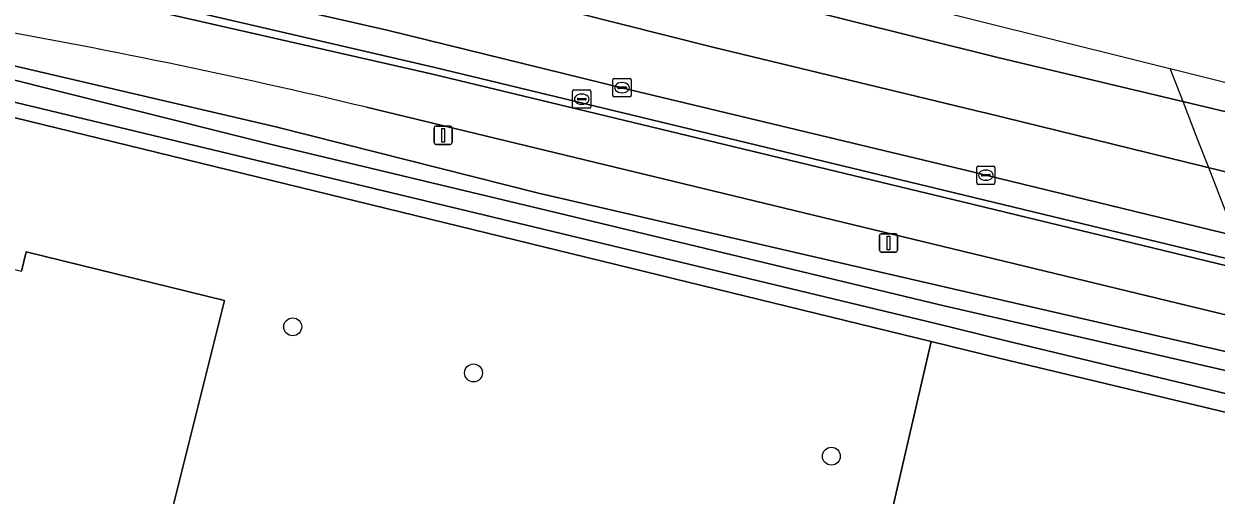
# Model space of a CAD drawing. Extents: x 162803 to 163818, y 381639 to 382475.
# Drawn here: x 163251.9 to 163317, y 382385.2 to 382411 of the extents above; entities that cross this region are included whole.
import ezdxf

# ---------------------------------------------------------------- set-up
doc = ezdxf.new("R2010")
doc.units = 0
for name, color, linetype in [('IMGEO_Berm_groen', 7, 'Continuous'), ('IMGEO_Berm_open', 7, 'Continuous'), ('IMGEO_Boom', 7, 'Continuous'), ('IMGEO_Duiker', 7, 'Continuous'), ('IMGEO_Erf', 7, 'Continuous'), ('IMGEO_Fietspad_gesloten', 7, 'Continuous'), ('IMGEO_Kolk', 7, 'Continuous'), ('IMGEO_Lichtmast', 7, 'Continuous'), ('IMGEO_Loofbos', 7, 'Continuous'), ('IMGEO_Muur', 7, 'Continuous'), ('IMGEO_Oever', 7, 'Continuous'), ('IMGEO_Rijbaan_regionaal_gesloten', 7, 'Continuous'), ('IMGEO_Rioolput', 7, 'Continuous'), ('IMGEO_Waterloop', 7, 'Continuous')]:
    doc.layers.add(name, color=color, linetype=linetype)

msp = doc.modelspace()

# ---------------------------------------------------------------- linework, layer by layer
at = {"layer": 'IMGEO_Berm_groen'}
for points in [[(163189.289, 382412.448), (163215.146, 382413.167), (163220.831, 382412.962), (163230.369, 382412.041), (163235.611, 382411.389), (163238.626, 382410.922), (163248.122, 382409.452), (163265.635, 382405.383), (163279.992, 382401.743), (163302.166, 382396.631), (163317.859, 382393.013), (163318.001, 382393.186), (163320.719, 382392.526), (163323.771, 382391.759), (163323.769, 382391.55), (163406.267, 382371.169), (163498.135, 382348.956)], [(163464.674, 382359.482), (163461.868, 382360.211), (163459.451, 382360.851), (163371.969, 382381.949), (163319.969, 382394.513), (163302.649, 382398.698), (163270.602, 382406.44)]]:
    msp.add_lwpolyline(points, dxfattribs=at)
msp.add_arc((163188.557, 382064.194), 351.943, 76.51908, 80.14441, dxfattribs=at)
at = {"layer": 'IMGEO_Berm_open'}
for points in [[(163256.977, 382412.579), (163256.885, 382412.066), (163259.375, 382411.629), (163259.458, 382412.059), (163274.254, 382408.639), (163303.332, 382401.618), (163318.65, 382397.919), (163388.185, 382381.128), (163388.06, 382380.784), (163390.645, 382380.103), (163390.748, 382380.507), (163460.882, 382363.521)], [(163465.462, 382363.724), (163462.864, 382364.422), (163460.402, 382365.06), (163446.591, 382368.408), (163422.818, 382374.139), (163402.898, 382378.923), (163383.983, 382383.493), (163364.106, 382388.286), (163343.246, 382393.321), (163323.364, 382398.129), (163318.069, 382399.417), (163304.442, 382402.732), (163303.642, 382402.924), (163284.559, 382407.514), (163271.72, 382410.655), (163266.819, 382411.77), (163262.681, 382412.675)]]:
    msp.add_lwpolyline(points, dxfattribs=at)
at = {"layer": 'IMGEO_Boom'}
for centre in [(163266.565, 382394.445), (163276.446, 382391.922), (163296.004, 382387.37)]:
    msp.add_circle(centre, 0.489, dxfattribs=at)
at = {"layer": 'IMGEO_Duiker'}
msp.add_lwpolyline([(163320.719, 382392.526), (163319.969, 382394.513), (163318.815, 382397.493), (163318.65, 382397.919), (163318.069, 382399.417), (163316.609, 382403.186), (163316.058, 382404.609), (163315.245, 382406.709), (163314.526, 382408.565)], dxfattribs=at)
at = {"layer": 'IMGEO_Erf'}
msp.add_lwpolyline([(163251.056, 382376.015), (163253.359, 382375.462), (163255.402, 382384.112), (163256.514, 382383.879), (163259.638, 382383.122), (163262.826, 382395.886), (163251.988, 382398.547), (163251.748, 382397.492)], dxfattribs=at)
at = {"layer": 'IMGEO_Fietspad_gesloten'}
for points in [[(163460.829, 382363.179), (163390.645, 382380.103), (163388.06, 382380.784), (163318.815, 382397.493), (163303.246, 382401.25), (163274.131, 382408.275), (163259.375, 382411.629), (163256.885, 382412.066)], [(163270.602, 382406.44), (163302.649, 382398.698), (163319.969, 382394.513), (163371.969, 382381.949), (163459.451, 382360.851), (163461.868, 382360.211), (163464.674, 382359.482)]]:
    msp.add_lwpolyline(points, dxfattribs=at)
msp.add_arc((163188.557, 382064.194), 351.943, 76.51908, 80.14441, dxfattribs=at)
at = {"layer": 'IMGEO_Kolk'}
for p, q in [((163284.138, 382408.013), (163284.99, 382408.013)), ((163284.063, 382407.087), (163284.063, 382407.939)), ((163284.322, 382407.507), (163284.322, 382407.519)), ((163284.76, 382407.47), (163284.362, 382407.47)), ((163284.365, 382407.556), (163284.763, 382407.556)), ((163284.551, 382407.793), (163284.576, 382407.793)), ((163284.806, 382407.519), (163284.806, 382407.507)), ((163285.064, 382407.939), (163285.064, 382407.087)), ((163284.99, 382407.013), (163284.138, 382407.013)), ((163284.574, 382407.233), (163284.549, 382407.233)), ((163303.946, 382402.305), (163303.946, 382403.157)), ((163304.021, 382403.231), (163304.873, 382403.231)), ((163304.248, 382402.774), (163304.646, 382402.774)), ((163304.434, 382403.011), (163304.459, 382403.011)), ((163304.947, 382403.157), (163304.947, 382402.305)), ((163304.873, 382402.231), (163304.021, 382402.231)), ((163304.205, 382402.725), (163304.205, 382402.737)), ((163304.643, 382402.688), (163304.245, 382402.688)), ((163304.457, 382402.451), (163304.432, 382402.451)), ((163304.689, 382402.737), (163304.689, 382402.725))]:
    msp.add_line(p, q, dxfattribs=at)
for points in [[(163284.138, 382408.013), (163284.99, 382408.013)], [(163284.063, 382407.087), (163284.063, 382407.939)], [(163285.064, 382407.939), (163285.064, 382407.087)], [(163284.99, 382407.013), (163284.138, 382407.013)], [(163303.946, 382402.305), (163303.946, 382403.157)], [(163304.021, 382403.231), (163304.873, 382403.231)], [(163304.947, 382403.157), (163304.947, 382402.305)], [(163304.873, 382402.231), (163304.021, 382402.231)]]:
    msp.add_lwpolyline(points, dxfattribs=at)
for centre, radius, start, end in [((163284.14, 382407.937), 0.0765, 91.55205, 178.44795), ((163284.14, 382407.937), 0.0765, 91.55205, 178.44795), ((163284.988, 382407.937), 0.0765, 1.55205, 88.44795), ((163284.988, 382407.937), 0.0765, 1.55205, 88.44795), ((163284.362, 382407.516), 0.0403, 85.87752, 175.75265), ((163284.359, 382407.506), 0.0366, 178.93798, 274.71019), ((163284.763, 382407.513), 0.043, 264.86636, 352.45326), ((163284.767, 382407.518), 0.0386, 1.73085, 96.63898), ((163284.14, 382407.089), 0.0765, 181.55205, 268.44795), ((163284.14, 382407.089), 0.0765, 181.55205, 268.44795), ((163284.988, 382407.089), 0.0765, 271.55205, 358.44795), ((163284.988, 382407.089), 0.0765, 271.55205, 358.44795), ((163304.023, 382403.155), 0.0765, 91.55205, 178.44795), ((163304.023, 382403.155), 0.0765, 91.55205, 178.44795), ((163304.245, 382402.734), 0.0403, 85.87752, 175.75265), ((163304.65, 382402.736), 0.0386, 1.73085, 96.63898), ((163304.871, 382403.155), 0.0765, 1.55205, 88.44795), ((163304.871, 382403.155), 0.0765, 1.55205, 88.44795), ((163304.023, 382402.307), 0.0765, 181.55205, 268.44795), ((163304.023, 382402.307), 0.0765, 181.55205, 268.44795), ((163304.242, 382402.724), 0.0366, 178.93798, 274.71019), ((163304.646, 382402.731), 0.043, 264.86636, 352.45326), ((163304.871, 382402.307), 0.0765, 271.55205, 358.44795), ((163304.871, 382402.307), 0.0765, 271.55205, 358.44795)]:
    msp.add_arc(centre, radius, start, end, dxfattribs=at)
for centre, major_axis, ratio, start_param, end_param in [((163284.55, 382407.513), (-0.387, 0.002), 0.722429, 4.712389, 7.853982), ((163284.575, 382407.513), (-0.39, 0.002), 0.717154, 1.570796, 4.712389), ((163304.433, 382402.731), (-0.387, 0.002), 0.722429, 4.712389, 7.853982), ((163304.458, 382402.731), (-0.39, 0.002), 0.717154, 1.570796, 4.712389)]:
    msp.add_ellipse(centre, major_axis=major_axis, ratio=ratio, start_param=start_param, end_param=end_param, dxfattribs=at)
at = {"layer": 'IMGEO_Lichtmast'}
for p, q in [((163274.387, 382405.414), (163275.177, 382405.414)), ((163275.177, 382405.414), (163274.387, 382405.414)), ((163274.287, 382404.514), (163274.287, 382405.314)), ((163274.287, 382405.314), (163274.287, 382404.514)), ((163275.277, 382405.314), (163275.277, 382404.514)), ((163275.277, 382404.514), (163275.277, 382405.314)), ((163275.177, 382404.414), (163274.387, 382404.414)), ((163274.387, 382404.414), (163275.177, 382404.414)), ((163298.729, 382399.532), (163299.519, 382399.532)), ((163299.519, 382399.532), (163298.729, 382399.532)), ((163298.629, 382398.632), (163298.629, 382399.432)), ((163298.629, 382399.432), (163298.629, 382398.632)), ((163299.619, 382399.432), (163299.619, 382398.632)), ((163299.619, 382398.632), (163299.619, 382399.432)), ((163299.519, 382398.532), (163298.729, 382398.532)), ((163298.729, 382398.532), (163299.519, 382398.532))]:
    msp.add_line(p, q, dxfattribs=at)
for points in [[(163274.707, 382405.289), (163274.857, 382405.289), (163274.857, 382404.539), (163274.707, 382404.539), (163274.707, 382405.289)], [(163299.049, 382399.407), (163299.199, 382399.407), (163299.199, 382398.657), (163299.049, 382398.657), (163299.049, 382399.407)]]:
    msp.add_lwpolyline(points, dxfattribs=at)
for centre, start, end in [((163274.387, 382405.314), 90, 180), ((163274.387, 382405.314), 90, 180), ((163275.177, 382405.314), 0, 90), ((163275.177, 382405.314), 360, 90), ((163274.387, 382404.514), 180, 270), ((163274.387, 382404.514), 180, 270), ((163275.177, 382404.514), 270, 0), ((163275.177, 382404.514), 270, 0), ((163298.729, 382399.432), 90, 180), ((163298.729, 382399.432), 90, 180), ((163299.519, 382399.432), 0, 90), ((163299.519, 382399.432), 360, 90), ((163298.729, 382398.632), 180, 270), ((163298.729, 382398.632), 180, 270), ((163299.519, 382398.632), 270, 0), ((163299.519, 382398.632), 270, 0)]:
    msp.add_arc(centre, 0.1, start, end, dxfattribs=at)
at = {"layer": 'IMGEO_Loofbos'}
msp.add_lwpolyline([(163299.333, 382384.417), (163301.466, 382393.64), (163246.597, 382407.031), (163238.236, 382408.624), (163232.653, 382409.688), (163221.317, 382410.729), (163219.514, 382410.636), (163238.509, 382406.047), (163243.644, 382404.807), (163250.034, 382402.138), (163249.99, 382397.918), (163251.748, 382397.492), (163251.988, 382398.547), (163262.826, 382395.886), (163259.638, 382383.122), (163256.514, 382383.879), (163254.812, 382376.767), (163298.551, 382366.172), (163300.215, 382373.005), (163296.837, 382373.761)], close=True, dxfattribs=at)
msp.add_lwpolyline([(163475.535, 382351.851), (163323.01, 382388.454), (163321.303, 382388.864), (163318.813, 382389.461), (163305.25, 382392.716), (163301.466, 382393.64), (163299.333, 382384.417), (163309.867, 382381.939), (163318.38, 382379.87), (163344.924, 382373.332), (163345.304, 382374.904), (163365.497, 382370.011), (163365.142, 382368.509), (163362.661, 382358.009), (163359.169, 382358.841), (163357.479, 382351.919), (163400.84, 382341.313)], dxfattribs=at)
at = {"layer": 'IMGEO_Muur'}
msp.add_lwpolyline([(163318.65, 382397.919), (163303.332, 382401.618), (163274.254, 382408.639), (163259.458, 382412.059), (163259.375, 382411.629), (163274.131, 382408.275), (163303.246, 382401.25), (163318.815, 382397.493), (163388.06, 382380.784), (163388.185, 382381.128)], close=True, dxfattribs=at)
at = {"layer": 'IMGEO_Oever'}
for points in [[(163279.992, 382401.743), (163265.635, 382405.383), (163248.122, 382409.452), (163238.626, 382410.922), (163238.52, 382410.3), (163248.001, 382408.766), (163265.397, 382404.402), (163280.114, 382400.884), (163301.939, 382395.647), (163317.624, 382392.031), (163319.338, 382391.607), (163321.83, 382390.99), (163323.538, 382390.567), (163323.769, 382391.55), (163322.073, 382391.97), (163319.578, 382392.588), (163317.859, 382393.013), (163302.166, 382396.631)], [(163246.778, 382407.818), (163238.36, 382409.359), (163238.236, 382408.624), (163246.597, 382407.031), (163301.466, 382393.64), (163305.25, 382392.716), (163318.813, 382389.461), (163321.303, 382388.864), (163323.01, 382388.454), (163323.256, 382389.429), (163321.546, 382389.844), (163319.053, 382390.442), (163305.488, 382393.698), (163301.705, 382394.621)]]:
    msp.add_lwpolyline(points, close=True, dxfattribs=at)
at = {"layer": 'IMGEO_Rijbaan_regionaal_gesloten'}
for points in [[(163060.286, 382460.463), (163059.495, 382457.214), (163076.595, 382453.103), (163136.523, 382438.778), (163164.498, 382432.146), (163177.756, 382429.361), (163200.56, 382425.514), (163252.002, 382418.352), (163262.344, 382416.363), (163276.928, 382412.914), (163289.523, 382409.731), (163304.388, 382406.136), (163304.402, 382406.133), (163328.239, 382400.288), (163349.569, 382395.058), (163373.193, 382389.455), (163392.727, 382384.822), (163408.324, 382380.888), (163425.79, 382376.682), (163445.152, 382372.02), (163462.825, 382367.764), (163474.523, 382364.648), (163482.312, 382362.406)], [(163510.359, 382358.578), (163467.436, 382370.068), (163420.595, 382381.197), (163379.166, 382391.373), (163358.183, 382396.534), (163335.271, 382401.987), (163305.097, 382409.167), (163283.657, 382414.521), (163270.311, 382417.888), (163211.118, 382427.46), (163198.131, 382429.3), (163184.593, 382431.047), (163179.077, 382431.875), (163168.298, 382434.266), (163151.637, 382438.38), (163110.006, 382448.328), (163060.286, 382460.463)], [(163482.312, 382362.406), (163474.523, 382364.648), (163462.825, 382367.764), (163445.152, 382372.02), (163425.79, 382376.682), (163408.324, 382380.888), (163392.727, 382384.822), (163373.193, 382389.455), (163349.569, 382395.058), (163328.239, 382400.288), (163304.402, 382406.133), (163304.388, 382406.136), (163289.523, 382409.731), (163276.928, 382412.914), (163262.344, 382416.363), (163252.002, 382418.352), (163200.56, 382425.514), (163177.756, 382429.361), (163164.498, 382432.146), (163136.523, 382438.778), (163076.595, 382453.103), (163059.495, 382457.214)], [(163527.691, 382355.476), (163269.512, 382419.776), (163225.09, 382428.38), (163236.314, 382425.719), (163242.25, 382424.128), (163260.445, 382420.377), (163270.311, 382417.888), (163283.657, 382414.521), (163305.097, 382409.167), (163335.271, 382401.987), (163358.183, 382396.534), (163379.166, 382391.373), (163420.595, 382381.197), (163467.436, 382370.068), (163510.359, 382358.578), (163510.36, 382358.581)], [(163262.681, 382412.675), (163266.819, 382411.77), (163271.72, 382410.655), (163284.559, 382407.514), (163303.642, 382402.924), (163304.442, 382402.732), (163318.069, 382399.417), (163323.364, 382398.129), (163343.246, 382393.321), (163364.106, 382388.286), (163383.983, 382383.493), (163402.898, 382378.923), (163422.818, 382374.139), (163446.591, 382368.408), (163460.402, 382365.06), (163462.864, 382364.422), (163465.462, 382363.724)]]:
    msp.add_lwpolyline(points, dxfattribs=at)
at = {"layer": 'IMGEO_Rioolput'}
for p, q in [((163281.934, 382407.388), (163282.786, 382407.388)), ((163281.859, 382406.462), (163281.859, 382407.314)), ((163282.118, 382406.882), (163282.118, 382406.894)), ((163282.556, 382406.845), (163282.158, 382406.845)), ((163282.161, 382406.931), (163282.559, 382406.931)), ((163282.347, 382407.168), (163282.372, 382407.168)), ((163282.602, 382406.894), (163282.602, 382406.882)), ((163282.86, 382407.314), (163282.86, 382406.462)), ((163282.786, 382406.388), (163281.934, 382406.388)), ((163282.37, 382406.608), (163282.345, 382406.608))]:
    msp.add_line(p, q, dxfattribs=at)
for points in [[(163281.934, 382407.388), (163282.786, 382407.388)], [(163281.859, 382406.462), (163281.859, 382407.314)], [(163282.86, 382407.314), (163282.86, 382406.462)], [(163282.786, 382406.388), (163281.934, 382406.388)]]:
    msp.add_lwpolyline(points, dxfattribs=at)
for centre, radius, start, end in [((163281.936, 382407.312), 0.0765, 91.55205, 178.44795), ((163281.936, 382407.312), 0.0765, 91.55205, 178.44795), ((163282.784, 382407.312), 0.0765, 1.55205, 88.44795), ((163282.784, 382407.312), 0.0765, 1.55205, 88.44795), ((163282.158, 382406.891), 0.0403, 85.87752, 175.75265), ((163282.155, 382406.881), 0.0366, 178.93798, 274.71019), ((163282.559, 382406.888), 0.043, 264.86636, 352.45326), ((163282.563, 382406.893), 0.0386, 1.73085, 96.63898), ((163281.936, 382406.464), 0.0765, 181.55205, 268.44795), ((163281.936, 382406.464), 0.0765, 181.55205, 268.44795), ((163282.784, 382406.464), 0.0765, 271.55205, 358.44795), ((163282.784, 382406.464), 0.0765, 271.55205, 358.44795)]:
    msp.add_arc(centre, radius, start, end, dxfattribs=at)
for centre, major_axis, ratio, start_param, end_param in [((163282.346, 382406.888), (-0.387, 0.002), 0.722429, 4.712389, 7.853982), ((163282.371, 382406.888), (-0.39, 0.002), 0.717154, 1.570796, 4.712389)]:
    msp.add_ellipse(centre, major_axis=major_axis, ratio=ratio, start_param=start_param, end_param=end_param, dxfattribs=at)
at = {"layer": 'IMGEO_Waterloop'}
msp.add_lwpolyline([(163280.114, 382400.884), (163265.397, 382404.402), (163248.001, 382408.766), (163238.52, 382410.3), (163238.516, 382410.301), (163238.356, 382409.359), (163238.36, 382409.359), (163246.778, 382407.818), (163301.705, 382394.621), (163305.488, 382393.698), (163319.053, 382390.442), (163321.546, 382389.844), (163323.256, 382389.429), (163323.538, 382390.567), (163321.83, 382390.99), (163319.338, 382391.607), (163317.624, 382392.031), (163301.939, 382395.647)], close=True, dxfattribs=at)

doc.saveas('drawing.dxf')
